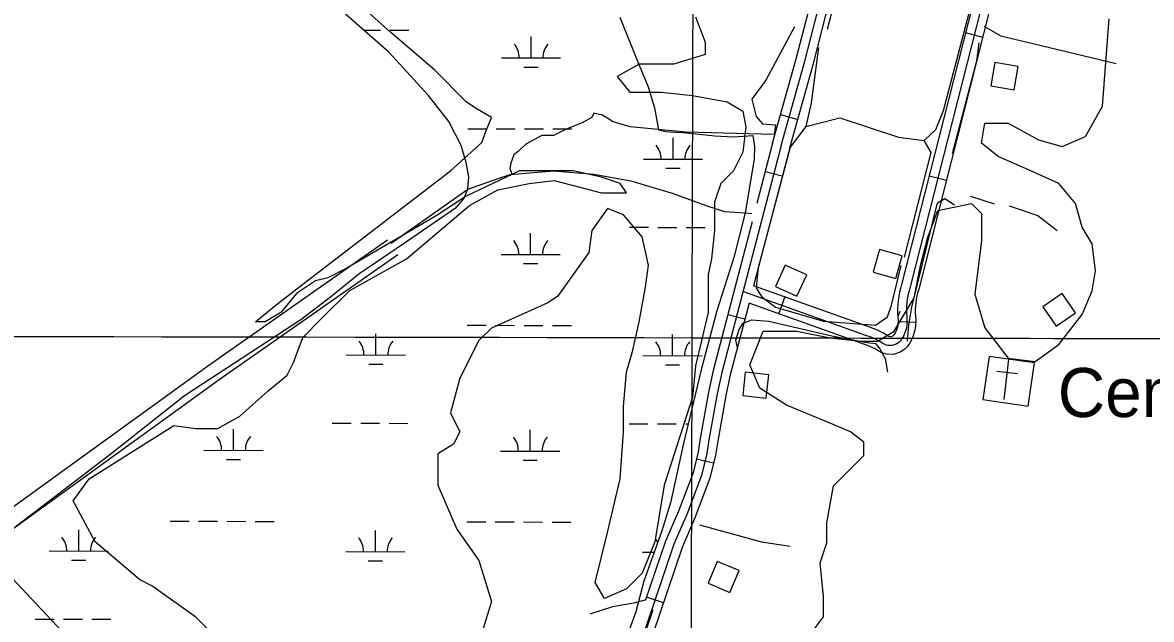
# Model space of a CAD drawing. Extents: x 3180038 to 3217926, y 922069 to 947485.
# Drawn here: x 3211864 to 3213773, y 939102 to 940112 of the extents above; entities that cross this region are included whole.
import ezdxf

# ---------------------------------------------------------------- set-up
doc = ezdxf.new("R2010")
doc.units = 0
for name, color, linetype in [('V-BLDG-OTLN', 7, 'Continuous'), ('V-GRID-MAJR', 7, 'Continuous'), ('V-ROAD-CNTR', 7, 'Continuous'), ('V-SITE-OTLN', 7, 'Continuous'), ('V-SITE-OTLN-IDEN', 7, 'Continuous'), ('V-SITE-VEGE', 7, 'Continuous'), ('V-TOPO-SHOR', 7, 'Continuous'), ('V-WETL-SWMP', 7, 'Continuous')]:
    doc.layers.add(name, color=color, linetype=linetype)

msp = doc.modelspace()

# ---------------------------------------------------------------- linework, layer by layer
at = {"layer": 'V-BLDG-OTLN'}
for points in [[(3213508.3, 940044.7), (3213501.8, 940005.2), (3213541.2, 939998.7), (3213547.8, 940038.1)], [(3213341, 939679.1), (3213351.9, 939717.6), (3213313.4, 939728.4), (3213302.5, 939690)], [(3213153.8, 939702.1), (3213137.2, 939665.7), (3213173.6, 939649.1), (3213190.2, 939685.4)], [(3213622.2, 939654.1), (3213589.4, 939631.2), (3213612.2, 939598.4), (3213645, 939621.3)], [(3213086.4, 939520.8), (3213081.9, 939481.1), (3213121.6, 939476.6), (3213126.1, 939516.3)], [(3213038.8, 939200.3), (3213023.4, 939163.4), (3213060.3, 939148), (3213075.7, 939184.9)]]:
    msp.add_lwpolyline(points, close=True, dxfattribs=at)
at = {"layer": 'V-GRID-MAJR'}
for points in [[(3212973.6, 927454), (3212985, 933516), (3212996.5, 939579.1), (3213008, 945642.2), (3213008, 945643.2)], [(3184296.3, 939644.8), (3186905.4, 939637.9), (3192123.6, 939624.6), (3197341.9, 939612.1), (3202560.1, 939600.3), (3207778.3, 939589.3), (3212996.5, 939579.1), (3215605.6, 939574.2)]]:
    msp.add_spline(points, degree=3, dxfattribs=at)
at = {"layer": 'V-ROAD-CNTR'}
for p, q in [((3213487.9, 940087.4), (3213458.8, 940094.8)), ((3213146.1, 939956.6), (3213175, 939948.5)), ((3213148.9, 939852.2), (3213119.9, 939859.8)), ((3213426.4, 939845.1), (3213397.3, 939852.5)), ((3213142.9, 939619.7), (3213153, 939647.9)), ((3213085.6, 939610.4), (3213056.6, 939618)), ((3213374.6, 939604.8), (3213344.6, 939605.9)), ((3213032.8, 939366.5), (3213003.7, 939373.6)), ((3212947.8, 939130.3), (3212919.4, 939139.9))]:
    msp.add_line(p, q, dxfattribs=at)
for points in [[(3213147.1, 939904.4), (3213187.1, 940047.3), (3213217, 940163.8), (3213220.5, 940197.7)], [(3213161.5, 939900.4), (3213201.6, 940043.4), (3213231.8, 940161.1), (3213235.3, 940194.9)], [(3213132.6, 939908.5), (3213172.6, 940051.2), (3213202.2, 940166.4), (3213202.8, 940172.2)], [(3213485.7, 940139.6), (3213365.2, 939665.1), (3213363.3, 939658.6), (3213361.9, 939652.9), (3213360.7, 939647), (3213359.7, 939640), (3213359.1, 939633.5), (3213358.8, 939627.6), (3213358.9, 939621.2), (3213359.3, 939614.3), (3213359.8, 939608.4), (3213359.4, 939600.1), (3213358.2, 939593.3), (3213355.8, 939586.1), (3213353.7, 939581.5), (3213351.4, 939577.5), (3213350.2, 939575.7), (3213348.9, 939573.8), (3213346.2, 939571), (3213341.8, 939568), (3213334.8, 939565.7), (3213327.5, 939565.9), (3213323.5, 939567.1), (3213318.7, 939569.9), (3213311.7, 939573.9), (3213303.4, 939578), (3213297.3, 939580.5), (3213290.2, 939583), (3213082.3, 939657.2)], [(3213500.2, 940135.9), (3213379.7, 939661.1), (3213377.8, 939654.6), (3213376.5, 939649.6), (3213375.5, 939644.5), (3213374.6, 939638.2), (3213374.1, 939632.5), (3213373.8, 939627.3), (3213373.9, 939621.6), (3213374.2, 939615.3), (3213374.8, 939608.8), (3213374.4, 939598.5), (3213372.8, 939589.6), (3213369.8, 939580.6), (3213367, 939574.5), (3213364.1, 939569.5), (3213362.5, 939567.2), (3213360.5, 939564.3), (3213356.1, 939559.6), (3213348.5, 939554.4), (3213337, 939550.7), (3213325.1, 939551), (3213317.5, 939553.3), (3213311.2, 939556.8), (3213304.7, 939560.6), (3213297.2, 939564.3), (3213291.9, 939566.5), (3213285.2, 939568.9), (3213092.7, 939637.6)], [(3213471.2, 940143.3), (3213350.8, 939669.1), (3213348.8, 939662.5), (3213347.2, 939656.1), (3213345.9, 939649.5), (3213344.8, 939641.7), (3213344.1, 939634.5), (3213343.8, 939627.9), (3213343.9, 939620.7), (3213344.3, 939613.2), (3213344.7, 939608.1), (3213344.5, 939601.7), (3213343.6, 939597), (3213341.9, 939591.6), (3213340.4, 939588.4), (3213338.6, 939585.4), (3213337.8, 939584.2), (3213337.2, 939583.3), (3213336.4, 939582.5), (3213335.1, 939581.6), (3213332.7, 939580.8), (3213329.9, 939580.9), (3213329.4, 939581), (3213326.2, 939582.9), (3213318.8, 939587.1), (3213309.7, 939591.6), (3213302.8, 939594.5), (3213295.3, 939597.2), (3213100.3, 939666.7)], [(3213147.1, 939904.4), (3213046.4, 939520), (3213038.7, 939484), (3213024.9, 939406.3), (3213021.4, 939383), (3213012.3, 939345.6), (3212987.3, 939279.6), (3212965.4, 939229.4), (3212866.3, 938935.4), (3212809.3, 938747.7), (3212791.9, 938679.3), (3212779.7, 938615.1), (3212767.8, 938538), (3212753.2, 938403.9), (3212749.6, 938367.2), (3212745.6, 938335.2), (3212740.2, 938300.5), (3212726.5, 938238.8), (3212703.4, 938161.3), (3212688.6, 938122.5), (3212371.3, 937557.1)], [(3213161.6, 939900.6), (3213100.3, 939666.7)], [(3213132.5, 939908.2), (3213105.9, 939806.4)], [(3212487.1, 939738.9), (3212617.3, 939830.3), (3212669.9, 939848.9), (3212688.7, 939855.2), (3212761.7, 939861.5), (3212830.1, 939855.7), (3212892.5, 939844.5), (3212962.5, 939823.7), (3213021.5, 939802), (3213051.4, 939792.7), (3213086.2, 939790.4), (3213097.6, 939789.5)], [(3213097.8, 939775.3), (3213031.8, 939523.5), (3213024, 939486.9), (3213010.1, 939408.7), (3213006.7, 939385.8), (3212997.9, 939350.1), (3212973.4, 939285.3), (3212951.4, 939234.8), (3212917.8, 939135.2)], [(3212481.2, 939744.2), (3212178.8, 939532.2), (3211695, 939182.5)], [(3212498.5, 939719.6), (3212196.2, 939507.7), (3211812.5, 939230.4)], [(3213092.7, 939637.6), (3213061, 939516.5), (3213053.4, 939481.1), (3213039.7, 939403.9), (3213036.2, 939380.1), (3213026.6, 939341.2), (3213001.2, 939274), (3212979.4, 939224), (3212880.6, 938930.9), (3212823.7, 938743.7), (3212806.6, 938676.1), (3212794.5, 938612.6), (3212782.7, 938536), (3212768.1, 938402.3), (3212764.5, 938365.5), (3212760.4, 938333.1), (3212755, 938297.7), (3212741, 938235), (3212717.6, 938156.4), (3212702.3, 938116.1), (3212384, 937549)], [(3213345.2, 939615.3), (3213348.4, 939624)], [(3211800.2, 939221), (3211802, 939218.7), (3211956.3, 939054.9), (3212243.5, 938743.4), (3212377.4, 938591.3), (3212515.3, 938451.2), (3212659.5, 938298.2), (3212682.5, 938268.9), (3212707, 938249.8)], [(3212918.5, 939135.4), (3212898, 939130), (3212861.6, 939123.8), (3212823.4, 939111.2)]]:
    msp.add_lwpolyline(points, dxfattribs=at)
at = {"layer": 'V-SITE-OTLN'}
for p, q in [((3213524.3, 939474.4), (3213531.9, 939542.8)), ((3213547, 939518.1), (3213511.7, 939522))]:
    msp.add_line(p, q, dxfattribs=at)
msp.add_lwpolyline([(3213498.6, 939547.5), (3213488, 939474.6), (3213565, 939463.4), (3213575.6, 939536.3), (3213498.6, 939547.5)], dxfattribs=at)
at = {"layer": 'V-SITE-VEGE'}
for p, q in [((3213696, 940044.7), (3213701.7, 940118.6)), ((3213690.3, 939970.9), (3213696, 940044.7)), ((3213661.9, 939919.7), (3213690.3, 939970.9)), ((3213485.8, 939908.3), (3213491.5, 939942.4)), ((3213491.5, 939942.4), (3213531.2, 939942.4)), ((3213531.2, 939942.4), (3213582.3, 939914)), ((3213622.1, 939902.6), (3213661.9, 939919.7)), ((3213514.2, 939885.6), (3213485.8, 939908.3)), ((3213582.3, 939914), (3213622.1, 939902.6)), ((3213565.3, 939862.9), (3213514.2, 939885.6)), ((3213616.4, 939840.1), (3213565.3, 939862.9)), ((3213644.8, 939806), (3213616.4, 939840.1)), ((3213411.9, 939794.6), (3213468.7, 939806)), ((3213468.7, 939806), (3213485.8, 939789)), ((3213656.2, 939766.2), (3213644.8, 939806)), ((3213394.9, 939749.2), (3213411.9, 939794.6)), ((3213485.8, 939789), (3213485.8, 939743.5)), ((3213673.2, 939737.8), (3213656.2, 939766.2)), ((3213383.5, 939703.7), (3213394.9, 939749.2)), ((3213485.8, 939743.5), (3213474.4, 939652.5)), ((3213678.9, 939692.3), (3213673.2, 939737.8)), ((3213372.1, 939646.8), (3213383.5, 939703.7)), ((3213673.2, 939658.2), (3213678.9, 939692.3)), ((3213474.4, 939652.5), (3213491.5, 939595.7)), ((3213656.2, 939618.4), (3213673.2, 939658.2)), ((3213338.1, 939590), (3213372.1, 939646.8)), ((3213616.4, 939567.3), (3213656.2, 939618.4)), ((3213491.5, 939595.7), (3213531.2, 939544.5)), ((3213093.8, 939533.2), (3213116.5, 939590)), ((3213116.5, 939590), (3213173.3, 939590)), ((3213173.3, 939590), (3213230.1, 939578.6)), ((3213230.1, 939578.6), (3213281.2, 939573)), ((3213309.7, 939573), (3213338.1, 939590)), ((3213281.2, 939573), (3213309.7, 939573)), ((3213576.7, 939538.8), (3213616.4, 939567.3)), ((3213531.2, 939544.5), (3213576.7, 939538.8)), ((3213110.8, 939493.4), (3213093.8, 939533.2)), ((3213156.3, 939465), (3213110.8, 939493.4)), ((3213224.4, 939436.5), (3213156.3, 939465)), ((3213264.2, 939419.5), (3213224.4, 939436.5)), ((3213286.9, 939402.4), (3213264.2, 939419.5)), ((3213286.9, 939379.7), (3213286.9, 939402.4)), ((3213264.2, 939357), (3213286.9, 939379.7)), ((3213235.8, 939328.5), (3213264.2, 939357)), ((3213224.4, 939266), (3213235.8, 939328.5)), ((3213224.4, 939231.9), (3213224.4, 939266)), ((3213213.1, 939197.8), (3213224.4, 939231.9)), ((3213218.8, 939141), (3213213.1, 939197.8)), ((3213218.8, 939106.8), (3213218.8, 939141)), ((3213201.7, 939084.1), (3213218.8, 939106.8))]:
    msp.add_line(p, q, dxfattribs=at)
for points in [[(3212561.1, 940031.6), (3212486.7, 940095.4), (3212433.5, 940143.3)], [(3213002.4, 940122), (3213018.3, 940079.5), (3213018.3, 940058.2), (3212965.2, 940042.2), (3212906.7, 940042.2), (3212869.5, 940020.9), (3212890.8, 939994.4), (3212943.9, 939994.4), (3212997.1, 939989), (3213055.6, 939978.4), (3213082.1, 939962.4), (3213087.5, 939935.8), (3213082.1, 939893.3), (3213066.2, 939861.4), (3213044.9, 939840.1), (3213034.3, 939808.2), (3213034.3, 939760.3), (3213029, 939712.4), (3213023.7, 939685.8), (3213023.7, 939622), (3213002.4, 939531.6), (3212997.1, 939478.4), (3212949.2, 939329.4), (3212933.3, 939233.7), (3212912, 939180.5), (3212885.4, 939153.9), (3212848.2, 939137.9), (3212832.3, 939164.5), (3212853.5, 939249.6), (3212874.8, 939340.1), (3212880.1, 939419.8), (3212880.1, 939462.4), (3212885.4, 939520.9), (3212896.1, 939558.2), (3212906.7, 939606), (3212917.3, 939664.5), (3212922.7, 939701.8), (3212912, 939749.7), (3212880.1, 939786.9), (3212853.5, 939797.5), (3212827, 939760.3), (3212821.6, 939723.1), (3212768.5, 939648.6), (3212752.5, 939637.9), (3212656.8, 939595.4), (3212635.6, 939574.1), (3212603.7, 939510.3), (3212587.7, 939451.8), (3212603.7, 939419.8), (3212593, 939398.6), (3212566.4, 939382.6), (3212566.4, 939361.3), (3212566.4, 939329.4), (3212598.3, 939254.9), (3212635.6, 939201.8), (3212656.8, 939132.6), (3212640.9, 939079.4)], [(3212189, 939074.1), (3212157.1, 939106), (3212082.6, 939159.2), (3212061.4, 939169.8), (3211986.9, 939233.7), (3211949.7, 939302.8), (3211976.3, 939340.1), (3212119.9, 939430.5), (3212157.1, 939425.2), (3212194.3, 939425.2), (3212231.5, 939446.4), (3212279.4, 939489), (3212311.3, 939515.6), (3212321.9, 939536.9), (3212337.8, 939579.4), (3212369.7, 939611.3), (3212417.6, 939659.2), (3212513.3, 939712.4), (3212619.6, 939802.9), (3212667.5, 939829.4), (3212720.6, 939840.1), (3212763.2, 939845.4), (3212842.9, 939824.1), (3212880.1, 939824.1), (3212885.4, 939824.1), (3212874.8, 939840.1), (3212842.9, 939850.7), (3212795.1, 939861.4), (3212704.7, 939861.4), (3212614.3, 939818.8), (3212566.4, 939786.9), (3212412.3, 939696.5), (3212380.4, 939680.5), (3212359.1, 939675.2), (3212327.2, 939653.9), (3212300.6, 939622), (3212274, 939606), (3212258.1, 939606), (3212290, 939632.6), (3212337.8, 939669.9), (3212587.7, 939861.4), (3212640.9, 939909.2), (3212646.2, 939925.2), (3212656.8, 939951.8), (3212630.2, 939967.8), (3212614.3, 939978.4), (3212561.1, 940031.6)]]:
    msp.add_lwpolyline(points, dxfattribs=at)
at = {"layer": 'V-TOPO-SHOR'}
for p, q in [((3213244.5, 940176.6), (3213224.7, 940100.8)), ((3213467.4, 939818.4), (3213507.1, 939805.8))]:
    msp.add_line(p, q, dxfattribs=at)
for points in [[(3213210.3, 940070.1), (3213197.6, 939976.3), (3213188.6, 939936.6), (3213246.4, 939951), (3213345.6, 939918.6), (3213388.9, 939913.1), (3213408.8, 939931.2), (3213421.4, 939963.7), (3213490, 940223.5), (3213504.4, 940295.7), (3213515.2, 940353.4)], [(3213169.7, 940105.3), (3213120.9, 940015.1), (3213097.5, 939982.6), (3213104.7, 939953.7), (3213115.5, 939941.1), (3213137.2, 939939.3)], [(3213490, 940106.2), (3213518.8, 940090), (3213713.7, 940043.1)], [(3213436.7, 939890.6), (3213478.2, 940047.6), (3213481.8, 940078.2)], [(3213137.2, 939939.3), (3213135.4, 939923.1), (3212985.6, 939926.7), (3212891.8, 939935.7), (3212862.9, 939944.7), (3212844.9, 939955.5), (3212830.4, 939959.2), (3212826.8, 939951.9), (3212810.6, 939942.9), (3212783.5, 939932.1), (3212761.9, 939921.3), (3212742, 939921.3), (3212714.9, 939906.8), (3212702.3, 939894.2), (3212695.1, 939888.8), (3212689.7, 939874.3), (3212687.9, 939865.3), (3212691.5, 939856.3)], [(3213188.6, 939936.6), (3213162.4, 939901.4), (3213108.3, 939697.5), (3213104.7, 939663.2), (3213113.7, 939648.8), (3213137.2, 939630.7), (3213218.4, 939607.3), (3213306.8, 939600.1), (3213326.7, 939614.5), (3213333.9, 939634.3), (3213350.1, 939701.1)], [(3213355.5, 939715.5), (3213400.6, 939892.4), (3213388.9, 939913.1)], [(3213360.9, 939573), (3213362.7, 939600.1), (3213368.2, 939630.7), (3213411.5, 939807.6), (3213424.1, 939814.8), (3213440.3, 939804)], [(3213532.4, 939802.2), (3213581.1, 939785.9), (3213606.3, 939766.1), (3213613.6, 939760.7)], [(3213074, 939560.4), (3213070.4, 939574.8), (3213075.8, 939592.8), (3213083, 939603.7), (3213097.5, 939609.1), (3213126.4, 939607.3), (3213232.8, 939582), (3213292.4, 939571.2), (3213306.8, 939569.4), (3213314, 939560.4), (3213323, 939544.1), (3213326.7, 939520.7)], [(3213009.1, 939262.6), (3213113.7, 939233.7), (3213162.4, 939226.5)], [(3212929.7, 939118.3), (3212880.9, 938973.9), (3212823.2, 938789.8), (3212794.3, 938679.8), (3212770.9, 938566.1), (3212760, 938463.2), (3212747.4, 938329.7), (3212727.6, 938228.7), (3212709.5, 938158.3), (3212687.9, 938096.9), (3212662.6, 938042.8), (3212529.1, 937797.4)]]:
    msp.add_lwpolyline(points, dxfattribs=at)
at = {"layer": 'V-WETL-SWMP'}
for p, q in [((3212441.1, 940099.6), (3212469.3, 940099.6)), ((3212485.3, 940099.5), (3212517.3, 940099.5)), ((3212724, 940052.6), (3212724.1, 940088.6)), ((3212674, 940052.7), (3212774, 940052.5)), ((3212712, 940037.2), (3212736, 940037.1)), ((3212616.9, 939932.7), (3212648.9, 939932.7)), ((3212664.9, 939932.6), (3212696.9, 939932.6)), ((3212712.9, 939932.5), (3212744.9, 939932.5)), ((3212760.9, 939932.4), (3212792.9, 939932.3)), ((3212964.1, 939881.2), (3212964.2, 939917.2)), ((3212914.1, 939881.3), (3213014.1, 939881.1)), ((3212952.1, 939865.8), (3212976.1, 939865.8)), ((3212890.4, 939766), (3212922.4, 939765.9)), ((3212938.4, 939765.8), (3212970.4, 939765.8)), ((3212986.4, 939765.7), (3213018.4, 939765.7)), ((3212723.3, 939719.9), (3212723.3, 939755.9)), ((3212673.3, 939720), (3212773.3, 939719.8)), ((3212711.2, 939704.5), (3212735.2, 939704.4)), ((3212616.1, 939600.1), (3212648.1, 939600)), ((3212664.1, 939600), (3212696.1, 939599.9)), ((3212712.1, 939599.9), (3212744.1, 939599.8)), ((3212760.1, 939599.7), (3212792.1, 939599.7)), ((3212461.4, 939549.7), (3212461.5, 939585.7)), ((3212963.3, 939548.5), (3212963.4, 939584.5)), ((3212411.4, 939549.8), (3212511.4, 939549.6)), ((3212913.3, 939548.7), (3213013.3, 939548.4)), ((3212449.4, 939534.3), (3212473.4, 939534.2)), ((3212951.3, 939533.1), (3212975.3, 939533.1)), ((3212220.6, 939388.4), (3212220.7, 939424.4)), ((3212387.8, 939434.4), (3212419.8, 939434.3)), ((3212435.8, 939434.3), (3212467.8, 939434.2)), ((3212483.8, 939434.2), (3212515.8, 939434.1)), ((3212722.5, 939387.2), (3212722.6, 939423.2)), ((3212889.7, 939433.3), (3212921.7, 939433.2)), ((3212937.7, 939433.2), (3212969.7, 939433.1)), ((3212985.7, 939433.1), (3212989.7, 939433.1)), ((3212170.6, 939388.5), (3212270.6, 939388.2)), ((3212672.5, 939387.3), (3212772.5, 939387.1)), ((3212208.6, 939373), (3212232.6, 939372.9)), ((3212710.5, 939371.8), (3212734.5, 939371.8)), ((3212113.5, 939268.5), (3212145.5, 939268.5)), ((3212161.5, 939268.4), (3212193.5, 939268.3)), ((3212209.5, 939268.3), (3212241.5, 939268.2)), ((3211958.8, 939218.1), (3211958.9, 939254.1)), ((3212257.5, 939268.2), (3212289.5, 939268.1)), ((3212460.7, 939217), (3212460.8, 939253)), ((3212615.4, 939267.4), (3212647.4, 939267.3)), ((3212663.4, 939267.3), (3212695.4, 939267.2)), ((3212711.4, 939267.2), (3212743.4, 939267.1)), ((3212759.4, 939267.1), (3212791.4, 939267)), ((3211908.8, 939218.2), (3212008.8, 939218)), ((3212410.7, 939217.1), (3212510.7, 939216.9)), ((3212912.6, 939216), (3212932.1, 939215.9)), ((3211946.7, 939202.7), (3211970.7, 939202.7)), ((3212448.7, 939201.6), (3212472.7, 939201.5)), ((3211885.1, 939102.9), (3211917.1, 939102.8)), ((3211933.1, 939102.8), (3211965.1, 939102.7)), ((3211981.1, 939102.7), (3212013.1, 939102.6))]:
    msp.add_line(p, q, dxfattribs=at)
for points in [[(3211836.7, 939247.5), (3212013.6, 939382.9), (3212137.8, 939481.2), (3212334.5, 939609.8), (3212387.4, 939650.7), (3212432.7, 939687), (3212511.6, 939740.9), (3212598.1, 939800.1), (3212610, 939813.9), (3212617.3, 939830.3), (3212618.7, 939851.3), (3212614.3, 939875.4), (3212605.5, 939904.3), (3212585.1, 939944.9), (3212550.2, 939989.4), (3212483.6, 940062.3), (3212410.1, 940126.9)], [(3212874.1, 940121.3), (3212904.2, 940047.2), (3212922, 940003.8), (3212932.6, 939968.3), (3212939.3, 939931), (3212952.7, 939928.3), (3212967.7, 939926.9), (3212981.5, 939926.2), (3213035.1, 939920.6), (3213065.6, 939919.2), (3213082.8, 939919.9), (3213098.9, 939921.3), (3213102.1, 939902.8), (3213101.3, 939881), (3213086.2, 939790.4), (3213067, 939714.7), (3213038.1, 939624.8), (3213012.1, 939526.9), (3212981.3, 939397.9), (3212959.7, 939299.5), (3212945.1, 939252.2), (3212914.5, 939166.8), (3212901.2, 939115.3), (3212861.3, 939005)]]:
    msp.add_lwpolyline(points, dxfattribs=at)
for centre, start, end in [((3212668.8, 940053.2), 359.099, 40.6427), ((3212779.2, 940052.9), 139.099, 180.6427), ((3212908.8, 939881.8), 359.099, 40.6427), ((3213019.3, 939881.6), 139.099, 180.6427), ((3212668, 939720.5), 359.099, 40.6427), ((3212778.5, 939720.3), 139.099, 180.6427), ((3212406.2, 939550.3), 359.099, 40.6427), ((3212516.7, 939550), 139.099, 180.6427), ((3212908.1, 939549.1), 359.099, 40.6427), ((3213018.6, 939548.9), 139.099, 180.6427), ((3212165.4, 939389), 359.099, 40.6427), ((3212275.8, 939388.7), 139.099, 180.6427), ((3212667.3, 939387.8), 359.099, 40.6427), ((3212777.8, 939387.6), 139.099, 180.6427), ((3211903.5, 939218.7), 359.099, 40.6427), ((3212014, 939218.5), 139.099, 180.6427), ((3212405.4, 939217.6), 359.099, 40.6427), ((3212515.9, 939217.4), 139.099, 180.6427), ((3212907.4, 939216.5), 28.4668, 40.6427)]:
    msp.add_arc(centre, 35.2, start, end, dxfattribs=at)

# ---------------------------------------------------------------- texts
at = {"layer": 'V-SITE-OTLN-IDEN'}
msp.add_text('Cem.', height=83, dxfattribs=at).set_placement((3213614.9, 939444.8))

doc.saveas('drawing.dxf')
